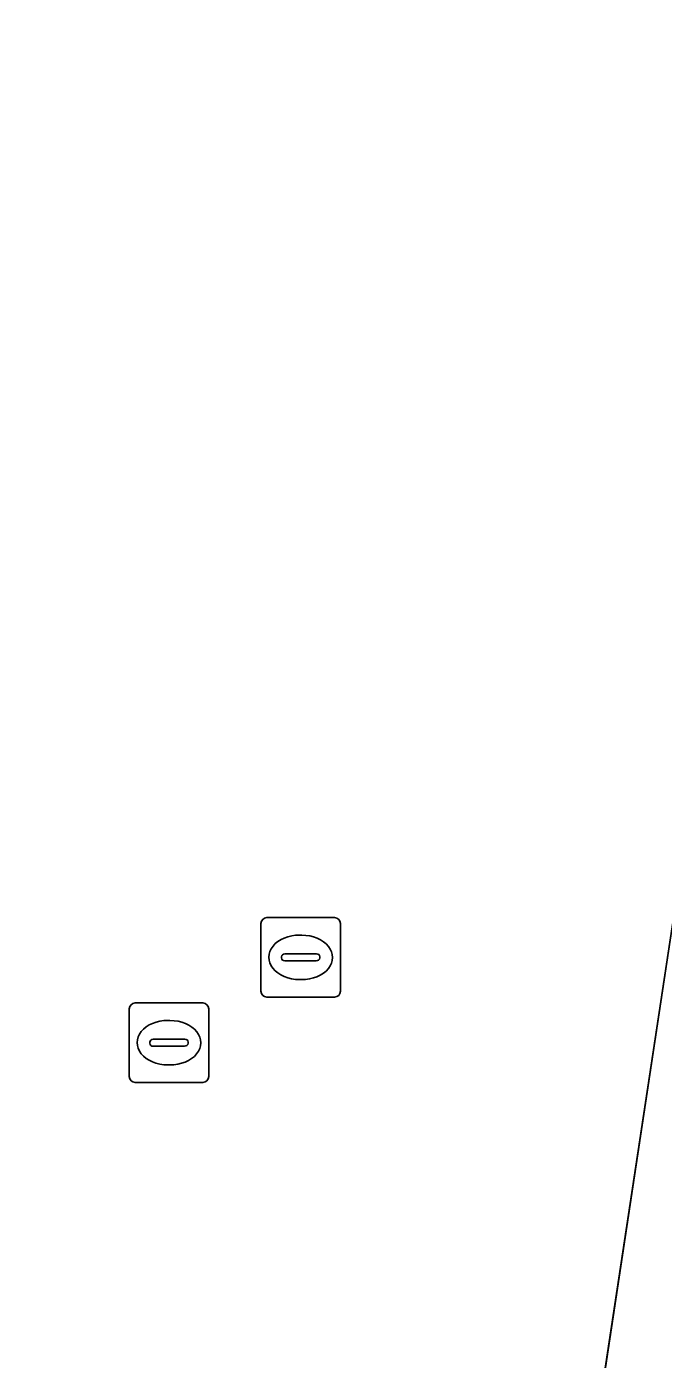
# Model space of a CAD drawing. Extents: x 164148 to 165261, y 382513 to 383432.
# Drawn here: x 164909.59 to 164917.6, y 382746.5 to 382763.27 of the extents above; entities that cross this region are included whole.
import ezdxf

# ---------------------------------------------------------------- set-up
doc = ezdxf.new("R2010")
doc.units = 0
for name, color, linetype in [('IMGEO_Groenvoorziening', 7, 'Continuous'), ('IMGEO_Rioolput', 7, 'Continuous'), ('IMGEO_Voetpad_open', 7, 'Continuous')]:
    doc.layers.add(name, color=color, linetype=linetype)

msp = doc.modelspace()

# ---------------------------------------------------------------- linework, layer by layer
at = {"layer": 'IMGEO_Groenvoorziening'}
msp.add_lwpolyline([(164997.52, 382612.103), (165020.819, 382765.438), (164978.237, 382771.852), (164978.243, 382771.887), (164977.759, 382771.609), (164977.643, 382770.78), (164976.956, 382765.895), (164976.796, 382764.799), (164989.047, 382762.916), (164989.328, 382764.65), (164990.564, 382764.45), (164990.297, 382762.731), (165014.336, 382759.108), (165011.436, 382739.279), (164968.621, 382745.721), (164918.462, 382753.249), (164917.921, 382753.31), (164917.785, 382752.413), (164916.634, 382744.841), (164899.875, 382633.059)], dxfattribs=at)
at = {"layer": 'IMGEO_Rioolput'}
for p, q in [((164912.61, 382752.058), (164913.462, 382752.058)), ((164912.535, 382751.132), (164912.535, 382751.984)), ((164913.023, 382751.838), (164913.048, 382751.838)), ((164913.536, 382751.984), (164913.536, 382751.132)), ((164912.794, 382751.552), (164912.794, 382751.564)), ((164913.232, 382751.515), (164912.834, 382751.515)), ((164912.837, 382751.601), (164913.235, 382751.601)), ((164913.278, 382751.564), (164913.278, 382751.552)), ((164913.046, 382751.278), (164913.021, 382751.278)), ((164913.462, 382751.058), (164912.61, 382751.058)), ((164910.877, 382750.058), (164910.877, 382750.91)), ((164910.952, 382750.984), (164911.804, 382750.984)), ((164911.878, 382750.91), (164911.878, 382750.058)), ((164911.365, 382750.764), (164911.39, 382750.764)), ((164911.136, 382750.478), (164911.136, 382750.49)), ((164911.179, 382750.527), (164911.577, 382750.527)), ((164911.62, 382750.49), (164911.62, 382750.478)), ((164911.574, 382750.441), (164911.176, 382750.441)), ((164911.388, 382750.204), (164911.363, 382750.204)), ((164911.804, 382749.984), (164910.952, 382749.984))]:
    msp.add_line(p, q, dxfattribs=at)
for points in [[(164912.61, 382752.058), (164913.462, 382752.058)], [(164912.535, 382751.132), (164912.535, 382751.984)], [(164913.536, 382751.984), (164913.536, 382751.132)], [(164913.462, 382751.058), (164912.61, 382751.058)], [(164910.877, 382750.058), (164910.877, 382750.91)], [(164910.952, 382750.984), (164911.804, 382750.984)], [(164911.878, 382750.91), (164911.878, 382750.058)], [(164911.804, 382749.984), (164910.952, 382749.984)]]:
    msp.add_lwpolyline(points, dxfattribs=at)
for centre, radius, start, end in [((164912.612, 382751.982), 0.0765, 91.552, 178.448), ((164912.612, 382751.982), 0.0765, 91.552, 178.448), ((164913.46, 382751.982), 0.0765, 1.552, 88.448), ((164913.46, 382751.982), 0.0765, 1.552, 88.448), ((164912.834, 382751.561), 0.0403, 85.8775, 175.7526), ((164912.831, 382751.551), 0.0366, 178.938, 274.7102), ((164913.235, 382751.558), 0.043, 264.8664, 352.4533), ((164913.239, 382751.563), 0.0386, 1.7309, 96.639), ((164912.612, 382751.134), 0.0765, 181.552, 268.448), ((164912.612, 382751.134), 0.0765, 181.552, 268.448), ((164913.46, 382751.134), 0.0765, 271.552, 358.448), ((164913.46, 382751.134), 0.0765, 271.552, 358.448), ((164910.954, 382750.908), 0.0765, 91.552, 178.448), ((164910.954, 382750.908), 0.0765, 91.552, 178.448), ((164911.802, 382750.908), 0.0765, 1.552, 88.448), ((164911.802, 382750.908), 0.0765, 1.552, 88.448), ((164911.176, 382750.487), 0.0403, 85.8775, 175.7526), ((164911.581, 382750.489), 0.0386, 1.7309, 96.639), ((164911.173, 382750.477), 0.0366, 178.938, 274.7102), ((164911.577, 382750.484), 0.043, 264.8664, 352.4533), ((164910.954, 382750.06), 0.0765, 181.552, 268.448), ((164910.954, 382750.06), 0.0765, 181.552, 268.448), ((164911.802, 382750.06), 0.0765, 271.552, 358.448), ((164911.802, 382750.06), 0.0765, 271.552, 358.448)]:
    msp.add_arc(centre, radius, start, end, dxfattribs=at)
for centre, major_axis, ratio, start_param, end_param in [((164913.022, 382751.558), (-0.387, 0.002), 0.722429, 4.712389, 7.853982), ((164913.047, 382751.558), (-0.39, 0.002), 0.717154, 1.570796, 4.712389), ((164911.364, 382750.484), (-0.387, 0.002), 0.722429, 4.712389, 7.853982), ((164911.389, 382750.484), (-0.39, 0.002), 0.717154, 1.570796, 4.712389)]:
    msp.add_ellipse(centre, major_axis=major_axis, ratio=ratio, start_param=start_param, end_param=end_param, dxfattribs=at)
at = {"layer": 'IMGEO_Voetpad_open'}
msp.add_lwpolyline([(164916.634, 382744.841), (164917.785, 382752.413), (164917.921, 382753.31), (164919.859, 382766.219), (164946.065, 382762.373), (164946.117, 382762.666), (164914.504, 382767.418), (164906.053, 382768.689), (164902.468, 382769.193), (164902.133, 382769.244), (164904.223, 382783.071), (164898.641, 382783.916), (164898.494, 382782.948), (164887.884, 382712.15), (164887.926, 382708.278), (164877.184, 382636.451), (164879.625, 382636.086), (164885.567, 382635.198), (164899.875, 382633.059)], close=True, dxfattribs=at)

doc.saveas('drawing.dxf')
